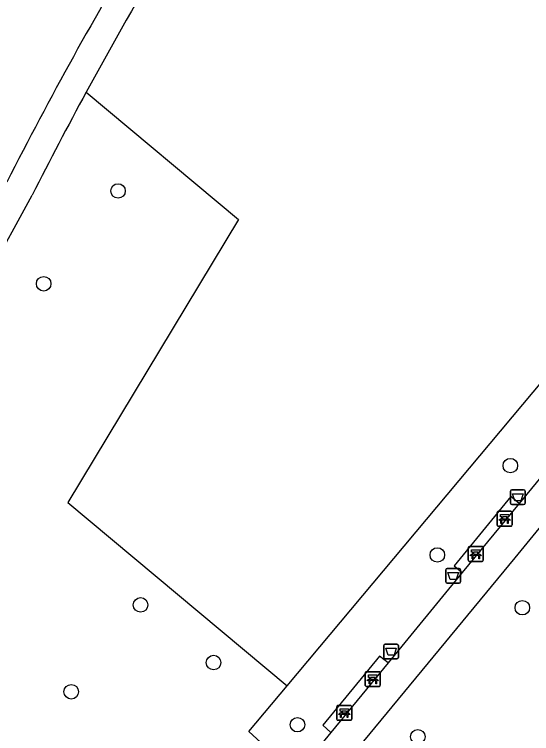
# Model space of a CAD drawing. Extents: x 159503 to 160347, y 382525 to 383272.
# Drawn here: x 160062.99 to 160097.8, y 382930.72 to 382979.14 of the extents above; entities that cross this region are included whole.
import ezdxf

# ---------------------------------------------------------------- set-up
doc = ezdxf.new("R2010")
doc.units = 0
for name, color, linetype in [('IMGEO_Afvalbak', 7, 'Continuous'), ('IMGEO_Bank', 7, 'Continuous'), ('IMGEO_Boom', 7, 'Continuous'), ('IMGEO_Groenvoorziening', 7, 'Continuous'), ('IMGEO_Voetpad_halfverhard', 7, 'Continuous'), ('IMGEO_Voetpad_open', 7, 'Continuous')]:
    doc.layers.add(name, color=color, linetype=linetype)

msp = doc.modelspace()

# ---------------------------------------------------------------- linework, layer by layer
at = {"layer": 'IMGEO_Afvalbak'}
for p, q in [((160096.379, 382946.239), (160096.379, 382947.039)), ((160096.379, 382947.039), (160096.379, 382946.239)), ((160096.479, 382947.139), (160097.269, 382947.139)), ((160097.269, 382947.139), (160096.479, 382947.139)), ((160097.369, 382947.039), (160097.369, 382946.239)), ((160097.369, 382946.239), (160097.369, 382947.039)), ((160097.269, 382946.139), (160096.479, 382946.139)), ((160096.479, 382946.139), (160097.269, 382946.139)), ((160092.028, 382940.946), (160092.028, 382941.746)), ((160092.028, 382941.746), (160092.028, 382940.946)), ((160092.128, 382941.846), (160092.918, 382941.846)), ((160092.918, 382941.846), (160092.128, 382941.846)), ((160093.018, 382941.746), (160093.018, 382940.946)), ((160093.018, 382940.946), (160093.018, 382941.746)), ((160092.918, 382940.846), (160092.128, 382940.846)), ((160092.128, 382940.846), (160092.918, 382940.846)), ((160087.846, 382935.853), (160087.846, 382936.653)), ((160087.846, 382936.653), (160087.846, 382935.853)), ((160087.946, 382936.753), (160088.736, 382936.753)), ((160088.736, 382936.753), (160087.946, 382936.753)), ((160088.836, 382936.653), (160088.836, 382935.853)), ((160088.836, 382935.853), (160088.836, 382936.653)), ((160088.736, 382935.753), (160087.946, 382935.753)), ((160087.946, 382935.753), (160088.736, 382935.753))]:
    msp.add_line(p, q, dxfattribs=at)
for points in [[(160096.522, 382946.853), (160097.226, 382946.853), (160097.077, 382946.383), (160096.671, 382946.383), (160096.522, 382946.853)], [(160092.171, 382941.56), (160092.875, 382941.56), (160092.726, 382941.09), (160092.32, 382941.09), (160092.171, 382941.56)], [(160087.989, 382936.467), (160088.693, 382936.467), (160088.544, 382935.997), (160088.138, 382935.997), (160087.989, 382936.467)]]:
    msp.add_lwpolyline(points, dxfattribs=at)
for centre, start, end in [((160096.479, 382947.039), 90, 180), ((160096.479, 382947.039), 90, 180), ((160097.269, 382947.039), 0, 90), ((160097.269, 382947.039), 360, 90), ((160096.479, 382946.239), 180, 270), ((160096.479, 382946.239), 180, 270), ((160097.269, 382946.239), 270, 0), ((160097.269, 382946.239), 270, 0), ((160092.128, 382941.746), 90, 180), ((160092.128, 382941.746), 90, 180), ((160092.918, 382941.746), 0, 90), ((160092.918, 382941.746), 360, 90), ((160092.128, 382940.946), 180, 270), ((160092.128, 382940.946), 180, 270), ((160092.918, 382940.946), 270, 0), ((160092.918, 382940.946), 270, 0), ((160087.946, 382936.653), 90, 180), ((160087.946, 382936.653), 90, 180), ((160088.736, 382936.653), 0, 90), ((160088.736, 382936.653), 360, 90), ((160087.946, 382935.853), 180, 270), ((160087.946, 382935.853), 180, 270), ((160088.736, 382935.853), 270, 0), ((160088.736, 382935.853), 270, 0)]:
    msp.add_arc(centre, 0.1, start, end, dxfattribs=at)
at = {"layer": 'IMGEO_Bank'}
for p, q in [((160095.488, 382944.762), (160095.488, 382945.603)), ((160095.488, 382945.603), (160095.488, 382944.762)), ((160095.563, 382945.687), (160096.404, 382945.687)), ((160096.404, 382945.687), (160095.563, 382945.687)), ((160096.488, 382945.612), (160096.488, 382944.771)), ((160096.488, 382944.771), (160096.488, 382945.612)), ((160096.185, 382945.085), (160095.792, 382945.085)), ((160095.797, 382945.193), (160095.797, 382945.299)), ((160095.841, 382945.299), (160095.841, 382945.193)), ((160096.129, 382945.305), (160095.847, 382945.305)), ((160095.847, 382945.187), (160096.129, 382945.187)), ((160096.135, 382945.193), (160096.135, 382945.299)), ((160096.179, 382945.299), (160096.179, 382945.193)), ((160096.413, 382944.687), (160095.572, 382944.687)), ((160095.572, 382944.687), (160096.413, 382944.687)), ((160093.542, 382942.389), (160093.542, 382943.23)), ((160093.542, 382943.23), (160093.542, 382942.389)), ((160093.617, 382943.314), (160094.458, 382943.314)), ((160094.458, 382943.314), (160093.617, 382943.314)), ((160094.542, 382943.239), (160094.542, 382942.398)), ((160094.542, 382942.398), (160094.542, 382943.239)), ((160094.239, 382942.712), (160093.846, 382942.712)), ((160093.851, 382942.82), (160093.851, 382942.926)), ((160093.895, 382942.926), (160093.895, 382942.82)), ((160094.183, 382942.932), (160093.901, 382942.932)), ((160093.901, 382942.814), (160094.183, 382942.814)), ((160094.189, 382942.82), (160094.189, 382942.926)), ((160094.233, 382942.926), (160094.233, 382942.82)), ((160094.467, 382942.314), (160093.626, 382942.314)), ((160093.626, 382942.314), (160094.467, 382942.314)), ((160086.683, 382934.891), (160087.524, 382934.891)), ((160087.524, 382934.891), (160086.683, 382934.891)), ((160086.608, 382933.966), (160086.608, 382934.807)), ((160086.608, 382934.807), (160086.608, 382933.966)), ((160086.917, 382934.397), (160086.917, 382934.503)), ((160086.961, 382934.503), (160086.961, 382934.397)), ((160087.249, 382934.509), (160086.967, 382934.509)), ((160086.967, 382934.391), (160087.249, 382934.391)), ((160087.255, 382934.397), (160087.255, 382934.503)), ((160087.299, 382934.503), (160087.299, 382934.397)), ((160087.608, 382934.816), (160087.608, 382933.975)), ((160087.608, 382933.975), (160087.608, 382934.816)), ((160087.305, 382934.289), (160086.912, 382934.289)), ((160087.533, 382933.891), (160086.692, 382933.891)), ((160086.692, 382933.891), (160087.533, 382933.891)), ((160084.695, 382931.694), (160084.695, 382932.535)), ((160084.695, 382932.535), (160084.695, 382931.694)), ((160084.77, 382932.619), (160085.611, 382932.619)), ((160085.611, 382932.619), (160084.77, 382932.619)), ((160085.695, 382932.544), (160085.695, 382931.703)), ((160085.695, 382931.703), (160085.695, 382932.544)), ((160085.392, 382932.017), (160084.999, 382932.017)), ((160085.004, 382932.125), (160085.004, 382932.231)), ((160085.048, 382932.231), (160085.048, 382932.125)), ((160085.336, 382932.237), (160085.054, 382932.237)), ((160085.054, 382932.119), (160085.336, 382932.119)), ((160085.342, 382932.125), (160085.342, 382932.231)), ((160085.386, 382932.231), (160085.386, 382932.125)), ((160085.62, 382931.619), (160084.779, 382931.619)), ((160084.779, 382931.619), (160085.62, 382931.619))]:
    msp.add_line(p, q, dxfattribs=at)
for points in [[(160095.735, 382945.085), (160095.593, 382945.085), (160095.705, 382945.187), (160095.791, 382945.187)], [(160095.791, 382945.305), (160095.705, 382945.305), (160095.705, 382945.466), (160096.268, 382945.466), (160096.268, 382945.305), (160096.185, 382945.305)], [(160095.785, 382945.078), (160095.785, 382944.871), (160095.742, 382944.871), (160095.742, 382945.078)], [(160096.185, 382945.187), (160096.268, 382945.187), (160096.38, 382945.085), (160096.241, 382945.085)], [(160096.235, 382945.078), (160096.235, 382944.871), (160096.191, 382944.871), (160096.191, 382945.078)], [(160093.789, 382942.712), (160093.647, 382942.712), (160093.759, 382942.814), (160093.845, 382942.814)], [(160093.845, 382942.932), (160093.759, 382942.932), (160093.759, 382943.093), (160094.322, 382943.093), (160094.322, 382942.932), (160094.239, 382942.932)], [(160093.839, 382942.705), (160093.839, 382942.498), (160093.796, 382942.498), (160093.796, 382942.705)], [(160094.239, 382942.814), (160094.322, 382942.814), (160094.434, 382942.712), (160094.295, 382942.712)], [(160094.289, 382942.705), (160094.289, 382942.498), (160094.245, 382942.498), (160094.245, 382942.705)], [(160086.855, 382934.289), (160086.713, 382934.289), (160086.825, 382934.391), (160086.911, 382934.391)], [(160086.911, 382934.509), (160086.825, 382934.509), (160086.825, 382934.67), (160087.388, 382934.67), (160087.388, 382934.509), (160087.305, 382934.509)], [(160087.305, 382934.391), (160087.388, 382934.391), (160087.5, 382934.289), (160087.361, 382934.289)], [(160086.905, 382934.282), (160086.905, 382934.075), (160086.862, 382934.075), (160086.862, 382934.282)], [(160087.355, 382934.282), (160087.355, 382934.075), (160087.311, 382934.075), (160087.311, 382934.282)], [(160084.942, 382932.017), (160084.8, 382932.017), (160084.912, 382932.119), (160084.998, 382932.119)], [(160084.998, 382932.237), (160084.912, 382932.237), (160084.912, 382932.398), (160085.475, 382932.398), (160085.475, 382932.237), (160085.392, 382932.237)], [(160084.992, 382932.01), (160084.992, 382931.803), (160084.949, 382931.803), (160084.949, 382932.01)], [(160085.392, 382932.119), (160085.475, 382932.119), (160085.587, 382932.017), (160085.448, 382932.017)], [(160085.442, 382932.01), (160085.442, 382931.803), (160085.398, 382931.803), (160085.398, 382932.01)]]:
    msp.add_lwpolyline(points, dxfattribs=at)
for centre, radius, start, end in [((160095.566, 382945.609), 0.0779, 92.4484, 184.2845), ((160095.566, 382945.609), 0.0779, 92.4484, 184.2845), ((160096.41, 382945.609), 0.0779, 2.4484, 94.2845), ((160096.41, 382945.609), 0.0779, 2.4484, 94.2845), ((160095.735, 382945.078), 0.00671, 2.8957, 87.1043), ((160095.792, 382945.078), 0.00671, 92.8957, 177.1043), ((160095.79, 382945.298), 0.00671, 2.8957, 87.1043), ((160095.79, 382945.194), 0.00671, 272.8957, 357.1043), ((160095.847, 382945.298), 0.00671, 92.8957, 177.1043), ((160095.847, 382945.194), 0.00671, 182.8957, 267.1043), ((160096.129, 382945.298), 0.00671, 2.8957, 87.1043), ((160096.129, 382945.194), 0.00671, 272.8957, 357.1043), ((160096.186, 382945.298), 0.00671, 92.8957, 177.1043), ((160096.186, 382945.194), 0.00671, 182.8957, 267.1043), ((160096.184, 382945.078), 0.00671, 2.8957, 87.1043), ((160096.241, 382945.078), 0.00671, 92.8957, 177.1043), ((160095.566, 382944.765), 0.0779, 182.4484, 274.2845), ((160095.566, 382944.765), 0.0779, 182.4484, 274.2845), ((160096.41, 382944.765), 0.0779, 272.4484, 4.2845), ((160096.41, 382944.765), 0.0779, 272.4484, 4.2845), ((160093.62, 382943.236), 0.0779, 92.4484, 184.2845), ((160093.62, 382943.236), 0.0779, 92.4484, 184.2845), ((160094.464, 382943.236), 0.0779, 2.4484, 94.2845), ((160094.464, 382943.236), 0.0779, 2.4484, 94.2845), ((160093.789, 382942.705), 0.00671, 2.8957, 87.1043), ((160093.846, 382942.705), 0.00671, 92.8957, 177.1043), ((160093.844, 382942.925), 0.00671, 2.8957, 87.1043), ((160093.844, 382942.821), 0.00671, 272.8957, 357.1043), ((160093.901, 382942.925), 0.00671, 92.8957, 177.1043), ((160093.901, 382942.821), 0.00671, 182.8957, 267.1043), ((160094.183, 382942.925), 0.00671, 2.8957, 87.1043), ((160094.183, 382942.821), 0.00671, 272.8957, 357.1043), ((160094.24, 382942.925), 0.00671, 92.8957, 177.1043), ((160094.24, 382942.821), 0.00671, 182.8957, 267.1043), ((160094.238, 382942.705), 0.00671, 2.8957, 87.1043), ((160094.295, 382942.705), 0.00671, 92.8957, 177.1043), ((160093.62, 382942.392), 0.0779, 182.4484, 274.2845), ((160093.62, 382942.392), 0.0779, 182.4484, 274.2845), ((160094.464, 382942.392), 0.0779, 272.4484, 4.2845), ((160094.464, 382942.392), 0.0779, 272.4484, 4.2845), ((160086.686, 382934.813), 0.0779, 92.4484, 184.2845), ((160086.686, 382934.813), 0.0779, 92.4484, 184.2845), ((160087.53, 382934.813), 0.0779, 2.4484, 94.2845), ((160087.53, 382934.813), 0.0779, 2.4484, 94.2845), ((160086.91, 382934.502), 0.00671, 2.8957, 87.1043), ((160086.91, 382934.398), 0.00671, 272.8957, 357.1043), ((160086.967, 382934.502), 0.00671, 92.8957, 177.1043), ((160086.967, 382934.398), 0.00671, 182.8957, 267.1043), ((160087.249, 382934.502), 0.00671, 2.8957, 87.1043), ((160087.249, 382934.398), 0.00671, 272.8957, 357.1043), ((160087.306, 382934.502), 0.00671, 92.8957, 177.1043), ((160087.306, 382934.398), 0.00671, 182.8957, 267.1043), ((160086.686, 382933.969), 0.0779, 182.4484, 274.2845), ((160086.686, 382933.969), 0.0779, 182.4484, 274.2845), ((160086.855, 382934.282), 0.00671, 2.8957, 87.1043), ((160086.912, 382934.282), 0.00671, 92.8957, 177.1043), ((160087.304, 382934.282), 0.00671, 2.8957, 87.1043), ((160087.361, 382934.282), 0.00671, 92.8957, 177.1043), ((160087.53, 382933.969), 0.0779, 272.4484, 4.2845), ((160087.53, 382933.969), 0.0779, 272.4484, 4.2845), ((160084.773, 382932.541), 0.0779, 92.4484, 184.2845), ((160084.773, 382932.541), 0.0779, 92.4484, 184.2845), ((160085.617, 382932.541), 0.0779, 2.4484, 94.2845), ((160085.617, 382932.541), 0.0779, 2.4484, 94.2845), ((160084.942, 382932.01), 0.00671, 2.8957, 87.1043), ((160084.999, 382932.01), 0.00671, 92.8957, 177.1043), ((160084.997, 382932.23), 0.00671, 2.8957, 87.1043), ((160084.997, 382932.126), 0.00671, 272.8957, 357.1043), ((160085.054, 382932.23), 0.00671, 92.8957, 177.1043), ((160085.054, 382932.126), 0.00671, 182.8957, 267.1043), ((160085.336, 382932.23), 0.00671, 2.8957, 87.1043), ((160085.336, 382932.126), 0.00671, 272.8957, 357.1043), ((160085.393, 382932.23), 0.00671, 92.8957, 177.1043), ((160085.393, 382932.126), 0.00671, 182.8957, 267.1043), ((160085.391, 382932.01), 0.00671, 2.8957, 87.1043), ((160085.448, 382932.01), 0.00671, 92.8957, 177.1043), ((160084.773, 382931.697), 0.0779, 182.4484, 274.2845), ((160084.773, 382931.697), 0.0779, 182.4484, 274.2845), ((160085.617, 382931.697), 0.0779, 272.4484, 4.2845), ((160085.617, 382931.697), 0.0779, 272.4484, 4.2845)]:
    msp.add_arc(centre, radius, start, end, dxfattribs=at)
at = {"layer": 'IMGEO_Boom'}
for centre in [(160069.966, 382967.251), (160064.96, 382961.002), (160096.373, 382948.762), (160091.459, 382942.751), (160071.484, 382939.388), (160097.179, 382939.198), (160076.397, 382935.504), (160066.814, 382933.541), (160082.045, 382931.324), (160090.145, 382930.516)]:
    msp.add_circle(centre, 0.489, dxfattribs=at)
at = {"layer": 'IMGEO_Groenvoorziening'}
for points in [[(160081.343, 382933.929), (160117.367, 382976.921)], [(160067.823, 382973.903), (160078.07, 382965.324), (160066.591, 382946.291), (160081.343, 382933.929)], [(160081.958, 382927.957), (160078.777, 382930.867), (160081.343, 382933.929)]]:
    msp.add_lwpolyline(points, dxfattribs=at)
at = {"layer": 'IMGEO_Voetpad_halfverhard'}
msp.add_lwpolyline([(160039.892, 382932.533), (160052.089, 382948.183), (160055.15, 382952.189), (160058.065, 382956.302), (160061.224, 382961.584), (160064.191, 382966.975)], dxfattribs=at)
for centre, radius, start, end in [((160302.222, 382846.082), 268.891, 149.00181, 153.07533), ((160331.127, 382830.591), 299.779, 149.32149, 151.44123), ((160288.728, 382853.678), 251.501, 151.44319, 153.22531)]:
    msp.add_arc(centre, radius, start, end, dxfattribs=at)
at = {"layer": 'IMGEO_Voetpad_open'}
for points in [[(160068.039, 382907.853), (160096.695, 382942.548), (160143.706, 383000), (160153.935, 383012.386)], [(160120.359, 382974.669), (160096.965, 382946.212)], [(160096.965, 382946.212), (160096.4, 382946.674), (160092.587, 382942.023), (160093.141, 382941.56)], [(160096.965, 382946.212), (160093.141, 382941.56)], [(160093.141, 382941.56), (160088.144, 382935.481)], [(160088.144, 382935.481), (160087.567, 382935.935), (160083.742, 382931.282), (160084.29, 382930.793)], [(160088.144, 382935.481), (160084.29, 382930.793)], [(160084.29, 382930.793), (160081.958, 382927.957)]]:
    msp.add_lwpolyline(points, dxfattribs=at)

doc.saveas('drawing.dxf')
